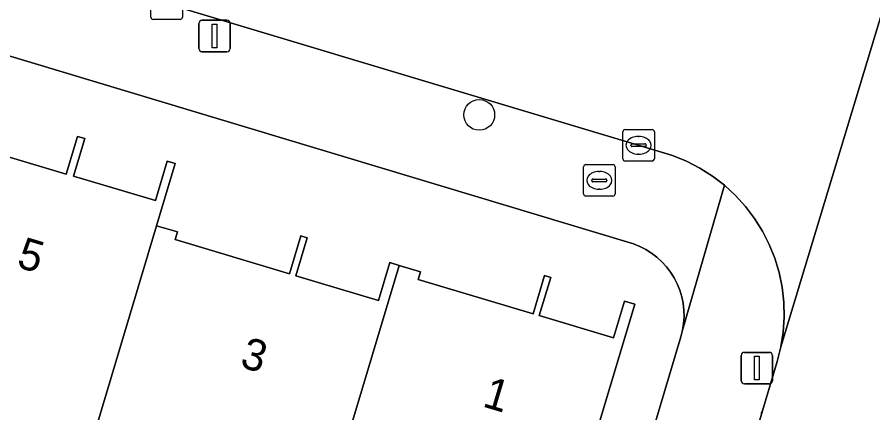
# Model space of a CAD drawing. Extents: x 162184 to 163154, y 385507 to 386516.
# Drawn here: x 162777.97 to 162805.12, y 386200.46 to 386213.02 of the extents above; entities that cross this region are included whole.
import ezdxf

# ---------------------------------------------------------------- set-up
doc = ezdxf.new("R2010")
doc.units = 0
for name, color, linetype in [('IMGEO_Boom', 7, 'Continuous'), ('IMGEO_Brandkraan', 7, 'Continuous'), ('IMGEO_Erf', 7, 'Continuous'), ('IMGEO_Kolk', 7, 'Continuous'), ('IMGEO_Lichtmast', 7, 'Continuous'), ('IMGEO_Pand', 7, 'Continuous'), ('IMGEO_Pand_nummerreeks', 7, 'Continuous'), ('IMGEO_Parkeervlak_open', 7, 'Continuous'), ('IMGEO_Rijbaan_lokaal_open', 7, 'Continuous'), ('IMGEO_Voetpad_open', 7, 'Continuous')]:
    doc.layers.add(name, color=color, linetype=linetype)

msp = doc.modelspace()

# ---------------------------------------------------------------- linework, layer by layer
at = {"layer": 'IMGEO_Boom'}
msp.add_circle((162792.633, 386209.919), 0.489, dxfattribs=at)
at = {"layer": 'IMGEO_Brandkraan'}
for p, q in [((162796.019, 386208.34), (162796.871, 386208.34)), ((162795.944, 386207.414), (162795.944, 386208.266)), ((162796.432, 386208.12), (162796.457, 386208.12)), ((162796.945, 386208.266), (162796.945, 386207.414)), ((162796.203, 386207.834), (162796.203, 386207.846)), ((162796.641, 386207.797), (162796.243, 386207.797)), ((162796.246, 386207.883), (162796.644, 386207.883)), ((162796.687, 386207.846), (162796.687, 386207.834)), ((162796.455, 386207.56), (162796.43, 386207.56)), ((162796.871, 386207.34), (162796.019, 386207.34))]:
    msp.add_line(p, q, dxfattribs=at)
for points in [[(162796.019, 386208.34), (162796.871, 386208.34)], [(162795.944, 386207.414), (162795.944, 386208.266)], [(162796.945, 386208.266), (162796.945, 386207.414)], [(162796.871, 386207.34), (162796.019, 386207.34)]]:
    msp.add_lwpolyline(points, dxfattribs=at)
for centre, radius, start, end in [((162796.021, 386208.264), 0.0765, 91.552, 178.448), ((162796.021, 386208.264), 0.0765, 91.552, 178.448), ((162796.869, 386208.264), 0.0765, 1.552, 88.448), ((162796.869, 386208.264), 0.0765, 1.552, 88.448), ((162796.243, 386207.843), 0.0403, 85.8775, 175.7526), ((162796.24, 386207.833), 0.0366, 178.938, 274.7102), ((162796.644, 386207.84), 0.043, 264.8664, 352.4533), ((162796.648, 386207.845), 0.0386, 1.7309, 96.639), ((162796.021, 386207.416), 0.0765, 181.552, 268.448), ((162796.021, 386207.416), 0.0765, 181.552, 268.448), ((162796.869, 386207.416), 0.0765, 271.552, 358.448), ((162796.869, 386207.416), 0.0765, 271.552, 358.448)]:
    msp.add_arc(centre, radius, start, end, dxfattribs=at)
for centre, major_axis, ratio, start_param, end_param in [((162796.431, 386207.84), (-0.387, 0.002), 0.722429, 4.712389, 7.853982), ((162796.456, 386207.84), (-0.39, 0.002), 0.717154, 1.570796, 4.712389)]:
    msp.add_ellipse(centre, major_axis=major_axis, ratio=ratio, start_param=start_param, end_param=end_param, dxfattribs=at)
at = {"layer": 'IMGEO_Erf'}
for points in [[(162799.034, 386202.871), (162799.086, 386203.08), (162799.119, 386203.292), (162799.133, 386203.507), (162799.127, 386203.722), (162799.102, 386203.936), (162799.059, 386204.146), (162798.997, 386204.352), (162798.916, 386204.552), (162798.818, 386204.743), (162798.704, 386204.925), (162798.573, 386205.096), (162798.428, 386205.255), (162798.269, 386205.4), (162798.098, 386205.531), (162797.916, 386205.645), (162797.725, 386205.743), (162797.525, 386205.823), (162797.422, 386205.857), (162732.623, 386225.378)], [(162775.88, 386209.13), (162779.526, 386208.037), (162779.884, 386209.233), (162780.115, 386209.164), (162779.759, 386207.978), (162782.356, 386207.199), (162782.731, 386208.447), (162782.985, 386208.371), (162782.395, 386206.4), (162783.055, 386206.203), (162782.981, 386205.958), (162786.615, 386204.869), (162786.976, 386206.075), (162787.172, 386206.016), (162786.811, 386204.812), (162789.434, 386204.025), (162789.795, 386205.23), (162790.097, 386205.14), (162790.769, 386204.938), (162790.696, 386204.693), (162794.34, 386203.601), (162794.705, 386204.82), (162794.904, 386204.76), (162794.54, 386203.548), (162796.894, 386202.842), (162797.244, 386204.006), (162797.573, 386203.907), (162793.808, 386191.348)], [(162725.6, 386202.934), (162745.202, 386197.049), (162745.571, 386198.281), (162747.493, 386197.705), (162747.124, 386196.473), (162761.49, 386192.097), (162760.772, 386189.697), (162760.236, 386187.904), (162759.899, 386186.792), (162762.806, 386185.921), (162765.712, 386185.049), (162768.619, 386184.178), (162771.526, 386183.306), (162774.432, 386182.435), (162777.339, 386181.564), (162780.246, 386180.692), (162783.153, 386179.821), (162786.059, 386178.949), (162788.363, 386178.259), (162789.38, 386182.105), (162792.581, 386181.227), (162793.712, 386185.02), (162799.034, 386202.871)]]:
    msp.add_lwpolyline(points, dxfattribs=at)
at = {"layer": 'IMGEO_Kolk'}
for p, q in [((162782.21, 386213.023), (162782.21, 386213.875)), ((162783.211, 386213.875), (162783.211, 386213.023)), ((162783.137, 386212.949), (162782.285, 386212.949)), ((162797.264, 386209.453), (162798.116, 386209.453)), ((162797.189, 386208.527), (162797.189, 386209.379)), ((162797.677, 386209.233), (162797.702, 386209.233)), ((162798.19, 386209.379), (162798.19, 386208.527)), ((162797.448, 386208.947), (162797.448, 386208.959)), ((162797.886, 386208.91), (162797.488, 386208.91)), ((162797.491, 386208.996), (162797.889, 386208.996)), ((162797.932, 386208.959), (162797.932, 386208.947)), ((162797.7, 386208.673), (162797.675, 386208.673)), ((162798.116, 386208.453), (162797.264, 386208.453))]:
    msp.add_line(p, q, dxfattribs=at)
for points in [[(162782.21, 386213.023), (162782.21, 386213.875)], [(162783.211, 386213.875), (162783.211, 386213.023)], [(162783.137, 386212.949), (162782.285, 386212.949)], [(162797.264, 386209.453), (162798.116, 386209.453)], [(162797.189, 386208.527), (162797.189, 386209.379)], [(162798.19, 386209.379), (162798.19, 386208.527)], [(162798.116, 386208.453), (162797.264, 386208.453)]]:
    msp.add_lwpolyline(points, dxfattribs=at)
for centre, radius, start, end in [((162782.287, 386213.025), 0.0765, 181.552, 268.448), ((162782.287, 386213.025), 0.0765, 181.552, 268.448), ((162783.135, 386213.025), 0.0765, 271.552, 358.448), ((162783.135, 386213.025), 0.0765, 271.552, 358.448), ((162797.266, 386209.377), 0.0765, 91.552, 178.448), ((162797.266, 386209.377), 0.0765, 91.552, 178.448), ((162798.114, 386209.377), 0.0765, 1.552, 88.448), ((162798.114, 386209.377), 0.0765, 1.552, 88.448), ((162797.488, 386208.956), 0.0403, 85.8775, 175.7526), ((162797.485, 386208.946), 0.0366, 178.938, 274.7102), ((162797.889, 386208.953), 0.043, 264.8664, 352.4533), ((162797.893, 386208.958), 0.0386, 1.7309, 96.639), ((162797.266, 386208.529), 0.0765, 181.552, 268.448), ((162797.266, 386208.529), 0.0765, 181.552, 268.448), ((162798.114, 386208.529), 0.0765, 271.552, 358.448), ((162798.114, 386208.529), 0.0765, 271.552, 358.448)]:
    msp.add_arc(centre, radius, start, end, dxfattribs=at)
for centre, major_axis, ratio, start_param, end_param in [((162797.676, 386208.953), (-0.387, 0.002), 0.722429, 4.712389, 7.853982), ((162797.701, 386208.953), (-0.39, 0.002), 0.717154, 1.570796, 4.712389)]:
    msp.add_ellipse(centre, major_axis=major_axis, ratio=ratio, start_param=start_param, end_param=end_param, dxfattribs=at)
at = {"layer": 'IMGEO_Lichtmast'}
for p, q in [((162783.834, 386212.925), (162784.624, 386212.925)), ((162784.624, 386212.925), (162783.834, 386212.925)), ((162783.734, 386212.025), (162783.734, 386212.825)), ((162783.734, 386212.825), (162783.734, 386212.025)), ((162784.724, 386212.825), (162784.724, 386212.025)), ((162784.724, 386212.025), (162784.724, 386212.825)), ((162784.624, 386211.925), (162783.834, 386211.925)), ((162783.834, 386211.925), (162784.624, 386211.925)), ((162801.049, 386202.38), (162801.839, 386202.38)), ((162801.839, 386202.38), (162801.049, 386202.38)), ((162800.949, 386201.48), (162800.949, 386202.28)), ((162800.949, 386202.28), (162800.949, 386201.48)), ((162801.939, 386202.28), (162801.939, 386201.48)), ((162801.939, 386201.48), (162801.939, 386202.28)), ((162801.839, 386201.38), (162801.049, 386201.38)), ((162801.049, 386201.38), (162801.839, 386201.38))]:
    msp.add_line(p, q, dxfattribs=at)
for points in [[(162784.154, 386212.8), (162784.304, 386212.8), (162784.304, 386212.05), (162784.154, 386212.05), (162784.154, 386212.8)], [(162801.369, 386202.255), (162801.519, 386202.255), (162801.519, 386201.505), (162801.369, 386201.505), (162801.369, 386202.255)]]:
    msp.add_lwpolyline(points, dxfattribs=at)
for centre, start, end in [((162783.834, 386212.825), 90, 180), ((162783.834, 386212.825), 90, 180), ((162784.624, 386212.825), 0, 90), ((162784.624, 386212.825), 360, 90), ((162783.834, 386212.025), 180, 270), ((162783.834, 386212.025), 180, 270), ((162784.624, 386212.025), 270, 0), ((162784.624, 386212.025), 270, 0), ((162801.049, 386202.28), 90, 180), ((162801.049, 386202.28), 90, 180), ((162801.839, 386202.28), 0, 90), ((162801.839, 386202.28), 360, 90), ((162801.049, 386201.48), 180, 270), ((162801.049, 386201.48), 180, 270), ((162801.839, 386201.48), 270, 0), ((162801.839, 386201.48), 270, 0)]:
    msp.add_arc(centre, 0.1, start, end, dxfattribs=at)
at = {"layer": 'IMGEO_Pand'}
for points in [[(162782.395, 386206.4), (162782.985, 386208.371), (162782.731, 386208.447), (162782.356, 386207.199), (162779.759, 386207.978), (162780.115, 386209.164), (162779.884, 386209.233), (162779.526, 386208.037), (162775.88, 386209.13), (162775.945, 386209.348), (162775.226, 386209.564), (162772.407, 386200.134), (162775.602, 386199.175), (162774.947, 386196.991), (162776.736, 386196.454), (162776.095, 386194.316), (162778.556, 386193.578), (162779.204, 386195.737)], [(162790.097, 386205.14), (162789.795, 386205.23), (162789.434, 386204.025), (162786.811, 386204.812), (162787.172, 386206.016), (162786.976, 386206.075), (162786.615, 386204.869), (162782.981, 386205.958), (162783.055, 386206.203), (162782.395, 386206.4), (162779.204, 386195.737), (162784.524, 386194.141), (162784.231, 386193.165), (162786.316, 386192.54), (162786.843, 386194.297), (162787.584, 386196.768)], [(162797.573, 386203.907), (162797.244, 386204.006), (162796.894, 386202.842), (162794.54, 386203.548), (162794.904, 386204.76), (162794.705, 386204.82), (162794.34, 386203.601), (162790.696, 386204.693), (162790.769, 386204.938), (162790.097, 386205.14), (162787.584, 386196.768), (162786.843, 386194.297), (162791.973, 386192.758), (162791.736, 386191.969), (162793.808, 386191.348)]]:
    msp.add_lwpolyline(points, close=True, dxfattribs=at)
at = {"layer": 'IMGEO_Parkeervlak_open'}
msp.add_lwpolyline([(162792.316, 386169.409), (162801.617, 386200.521), (162801.582, 386200.448)], dxfattribs=at)
at = {"layer": 'IMGEO_Rijbaan_lokaal_open'}
for points in [[(162736.303, 386230.68), (162735.374, 386227.671), (162798.523, 386208.705), (162798.77, 386208.624), (162799.211, 386208.445), (162799.633, 386208.228), (162800.035, 386207.974), (162800.412, 386207.685), (162800.762, 386207.364), (162801.082, 386207.012), (162801.369, 386206.633), (162801.621, 386206.231), (162801.836, 386205.807), (162802.013, 386205.366), (162802.149, 386204.91), (162802.244, 386204.445), (162802.298, 386203.973), (162802.308, 386203.498), (162802.277, 386203.023), (162802.203, 386202.554), (162805.951, 386214.949)], [(162810.114, 386211.432), (162810.832, 386213.668), (162806.428, 386216.163), (162805.951, 386214.949), (162802.203, 386202.554), (162802.087, 386202.093), (162801.617, 386200.521), (162792.316, 386169.409), (162791.195, 386165.649), (162789.572, 386160.218), (162788.613, 386157.012), (162780.12, 386128.592), (162779.18, 386125.446), (162787.51, 386122.905)]]:
    msp.add_lwpolyline(points, dxfattribs=at)
at = {"layer": 'IMGEO_Voetpad_open'}
for points in [[(162732.623, 386225.378), (162797.422, 386205.857), (162797.525, 386205.823), (162797.725, 386205.743), (162797.916, 386205.645), (162798.098, 386205.531), (162798.269, 386205.4), (162798.428, 386205.255), (162798.573, 386205.096), (162798.704, 386204.925), (162798.818, 386204.743), (162798.916, 386204.552), (162798.997, 386204.352), (162799.059, 386204.146), (162799.102, 386203.936), (162799.127, 386203.722), (162799.133, 386203.507), (162799.119, 386203.292), (162799.086, 386203.08), (162800.412, 386207.685), (162800.035, 386207.974), (162799.633, 386208.228), (162799.211, 386208.445), (162798.77, 386208.624), (162798.523, 386208.705), (162735.374, 386227.671)], [(162801.582, 386200.448), (162801.617, 386200.521), (162802.087, 386202.093), (162802.203, 386202.554), (162802.277, 386203.023), (162802.308, 386203.498), (162802.298, 386203.973), (162802.244, 386204.445), (162802.149, 386204.91), (162802.013, 386205.366), (162801.836, 386205.807), (162801.621, 386206.231), (162801.369, 386206.633), (162801.082, 386207.012), (162800.762, 386207.364), (162800.412, 386207.685), (162799.086, 386203.08), (162799.034, 386202.871), (162793.712, 386185.02)]]:
    msp.add_lwpolyline(points, dxfattribs=at)

# ---------------------------------------------------------------- texts
at = {"layer": 'IMGEO_Pand_nummerreeks'}
for s, rotation, p in [('5', 343.3957, (162777.917, 386205.099)), ('3', 343.3269, (162785.002, 386201.929)), ('1', 343.3728, (162792.702, 386200.671))]:
    msp.add_text(s, height=1, rotation=rotation, dxfattribs=at).set_placement(p)

doc.saveas('drawing.dxf')
